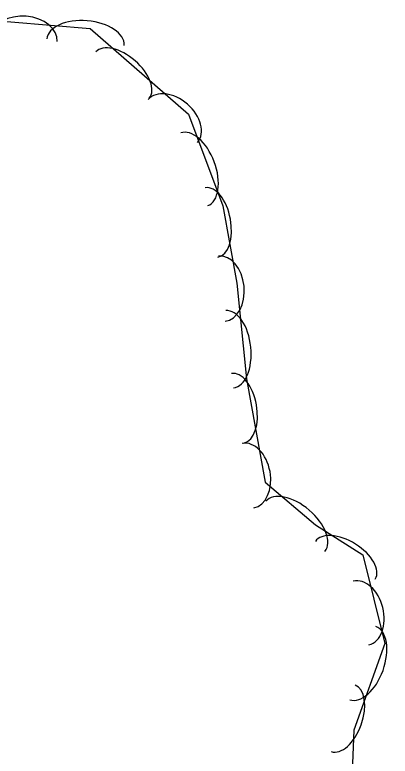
# Model space of a CAD drawing. Extents: x 954793 to 988390, y 1867850 to 1924428.
# Drawn here: x 961253 to 961309.8, y 1907537 to 1907649.2 of the extents above; entities that cross this region are included whole.
import ezdxf

# ---------------------------------------------------------------- set-up
doc = ezdxf.new("R2010")
doc.units = 0
doc.layers.add('S_TREE', color=7, linetype='Continuous')

msp = doc.modelspace()

# ---------------------------------------------------------------- linework, layer by layer
at = {"layer": 'S_TREE'}
msp.add_lwpolyline([(961246.37, 1907648.67), (961264.42, 1907647.15), (961279.33, 1907634.18), (961284.51, 1907620.29), (961286.65, 1907608.57), (961288.11, 1907594.08), (961290.91, 1907578.44), (961298.52, 1907571.98), (961305.71, 1907567.47), (961309.03, 1907554.03), (961304.33, 1907540.89), (961303.66, 1907523.24), (961305.32, 1907507.98), (961299.97, 1907499.93), (961290.03, 1907494.12), (961270.98, 1907489.15), (961253.48, 1907485.27), (961241.18, 1907485.92)], dxfattribs=at)
for centre, major_axis, ratio in [((961254.47, 1907645.6), (-4.94, 0.41), 0.685311), ((961263.71, 1907645.08), (-5.85, 0.49), 0.55008), ((961269.32, 1907640.08), (-4.03, 3.51), 0.540699), ((961276.92, 1907633.12), (-3.74, 3.25), 0.685311), ((961280.18, 1907625.82), (-2.05, 5.5), 0.55008), ((961282.81, 1907617.76), (-0.96, 5.26), 0.540699), ((961284.34, 1907607.76), (-0.5, 4.93), 0.685311), ((961285.53, 1907598.58), (-0.59, 5.84), 0.55008), ((961286.75, 1907589.64), (-0.94, 5.26), 0.540699), ((961288.31, 1907579.45), (-0.87, 4.88), 0.685311), ((961295.49, 1907571.77), (-4.47, 3.8), 0.55008), ((961303.06, 1907566.63), (-4.53, 2.84), 0.540699), ((961305.44, 1907558.64), (-1.19, 4.81), 0.685311), ((961305.72, 1907551.05), (1.98, 5.53), 0.55008), ((961302.73, 1907542.7), (1.8, 5.03), 0.540699)]:
    msp.add_ellipse(centre, major_axis=major_axis, ratio=ratio, start_param=3.141593, end_param=6.283185, dxfattribs=at)

doc.saveas('drawing.dxf')
